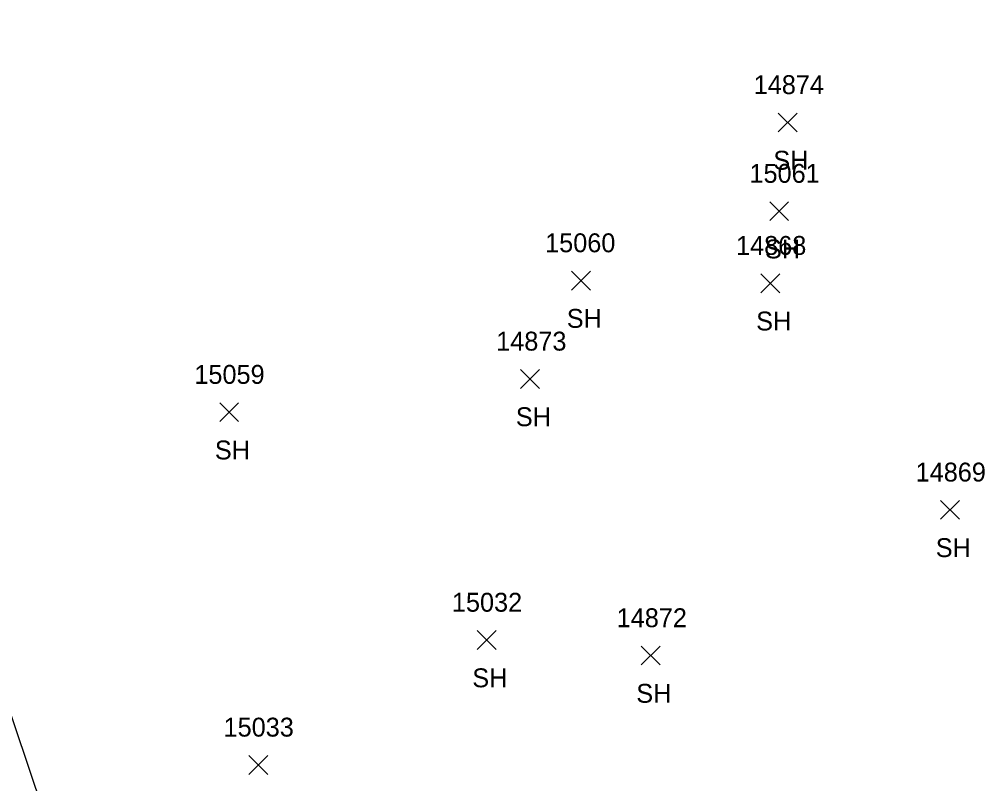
# Model space of a CAD drawing. Extents: x 1439173 to 1457902, y 641926 to 659889.
# Drawn here: x 1446432.3 to 1446534.5, y 653179.3 to 653260.2 of the extents above; entities that cross this region are included whole.
import ezdxf

# ---------------------------------------------------------------- set-up
doc = ezdxf.new("R2010")
doc.units = 0
for name, color, linetype in [('L_A', 7, 'Continuous'), ('L_I', 7, 'Continuous'), ('L_TIC', 7, 'Continuous'), ('LELB', 7, 'Continuous')]:
    doc.layers.add(name, color=color, linetype=linetype)

msp = doc.modelspace()

# ---------------------------------------------------------------- linework, layer by layer
at = {"layer": 'L_TIC'}
for points in [[(1446512.66, 653248.27), (1446514.66, 653250.27)], [(1446514.66, 653248.27), (1446512.66, 653250.27)], [(1446511.77, 653238.88), (1446513.77, 653240.88)], [(1446513.77, 653238.88), (1446511.77, 653240.88)], [(1446490.79, 653231.53), (1446492.79, 653233.53)], [(1446492.79, 653231.53), (1446490.79, 653233.53)], [(1446510.84, 653231.25), (1446512.84, 653233.25)], [(1446512.84, 653231.25), (1446510.84, 653233.25)], [(1446485.4, 653221.12), (1446487.4, 653223.12)], [(1446487.4, 653221.12), (1446485.4, 653223.12)], [(1446453.54, 653217.6), (1446455.54, 653219.6)], [(1446455.54, 653217.6), (1446453.54, 653219.6)], [(1446529.86, 653207.26), (1446531.86, 653209.26)], [(1446531.86, 653207.26), (1446529.86, 653209.26)], [(1446480.79, 653193.48), (1446482.79, 653195.48)], [(1446482.79, 653193.48), (1446480.79, 653195.48)], [(1446498.15, 653191.84), (1446500.15, 653193.84)], [(1446500.15, 653191.84), (1446498.15, 653193.84)], [(1446456.62, 653180.26), (1446458.62, 653182.26)], [(1446458.62, 653180.26), (1446456.62, 653182.26)]]:
    msp.add_lwpolyline(points, dxfattribs=at)
at = {"layer": 'LELB'}
msp.add_lwpolyline([(1446476.16, 653124.23), (1446476.8, 653119.05), (1446477.99, 653112.45), (1446478.24, 653107.24), (1446469.98, 653104.13), (1446455.63, 653105.58), (1446458.68, 653109.39), (1446459.56, 653115.07), (1446461.47, 653119.18), (1446456.28, 653129.88), (1446448.79, 653138.3), (1446436.42, 653171.85), (1446424.15, 653208.2), (1446407.21, 653254.02), (1446388.81, 653305.34), (1446373.39, 653349.63), (1446359.36, 653386.05), (1446341.71, 653431.08), (1446329.66, 653464.76), (1446312.64, 653512.12), (1446295.84, 653568.61), (1446276.81, 653611.34)], dxfattribs=at)

# ---------------------------------------------------------------- texts
at = {"layer": 'L_A'}
for p in [(1446512.15, 653244.27), (1446511.26, 653234.88), (1446490.28, 653227.53), (1446510.33, 653227.25), (1446484.89, 653217.12), (1446453.03, 653213.6), (1446529.34, 653203.26), (1446480.28, 653189.48), (1446497.64, 653187.84)]:
    msp.add_text('SH', height=2, dxfattribs=at).set_placement(p)
at = {"layer": 'L_I'}
for s, p in [('14874', (1446510.07, 653252.27)), ('15061', (1446509.62, 653242.88)), ('15060', (1446487.99, 653235.53)), ('14868', (1446508.2, 653235.25)), ('14873', (1446482.81, 653225.12)), ('15059', (1446450.86, 653221.6)), ('14869', (1446527.21, 653211.26)), ('15032', (1446478.12, 653197.48)), ('14872', (1446495.56, 653195.84)), ('15033', (1446453.95, 653184.26))]:
    msp.add_text(s, height=2, dxfattribs=at).set_placement(p)

doc.saveas('drawing.dxf')
